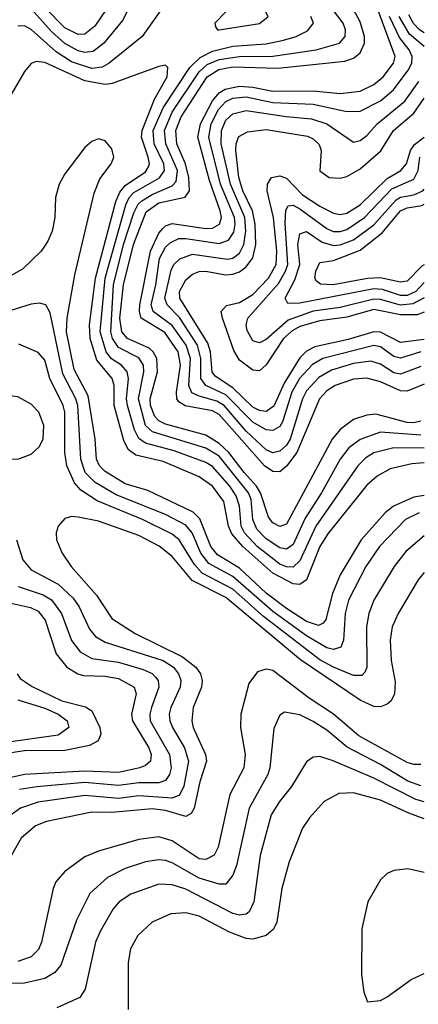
# Model space of a CAD drawing. Header units: inches. Extents: x 1308407 to 1441228, y 959628 to 1036311.
# Tile 528 of 656: x 1418795 to 1419983, y 976105 to 979040. Entities that reach past the tile are written whole.
import ezdxf

# ---------------------------------------------------------------- set-up
doc = ezdxf.new("R2010")
doc.units = ezdxf.units.IN
doc.header["$MEASUREMENT"] = 0
doc.layers.add('B4917', color=7, linetype='Continuous')

msp = doc.modelspace()

# ---------------------------------------------------------------- linework, layer by layer
at = {"layer": 'B4917', "color": 5}
for points, elevation in [([(1419170, 979172.9), (1419102.1, 979037.9), (1419046, 978970), (1419014.8, 978945.2), (1418990, 978942.1), (1418970, 978946.9), (1418930, 978968.6), (1418890, 979004.8), (1418830, 979072)], 2840), ([(1419053.5, 979070), (1419018.9, 979021.1), (1418990, 978997.1), (1418970, 978995.7), (1418930, 979015.8), (1418810, 979139)], 2820), ([(1419246.8, 979113.2), (1419160.7, 978990), (1419062.4, 978910), (1419041.4, 978898.6), (1419010, 978894.4), (1418950, 978914.8), (1418904.1, 978944.1), (1418830, 979010.6), (1418810, 979021.3), (1418790, 979020.5)], 2860), ([(1419990, 977802), (1419870, 977810), (1419810, 977789), (1419776.2, 977763.8), (1419750, 977730.4), (1419694.3, 977630), (1419645.9, 977554.1), (1419610, 977475.6), (1419590, 977461.6), (1419570, 977465.2), (1419530, 977492.7), (1419501.5, 977521.5), (1419489.8, 977550), (1419484.5, 977610), (1419476.8, 977630), (1419390, 977738.5), (1419350, 977762.4), (1419191.5, 977811.5), (1419170.7, 977830), (1419149.8, 977910), (1419165.7, 977990), (1419164.2, 978010), (1419150, 978032.1), (1419090, 978062.5), (1419071.6, 978090), (1419066.7, 978110), (1419075, 978250), (1419104.8, 978370), (1419135.9, 978464), (1419148.8, 978490), (1419159.7, 978500.3), (1419190, 978518.6), (1419250, 978544.4), (1419262, 978558), (1419265.4, 978590), (1419230.3, 978670), (1419226.8, 978710), (1419250, 978764.6), (1419330, 978884.6), (1419354, 978906), (1419390, 978921.2), (1419450, 978930.4), (1419550, 978931.4), (1419679.1, 978950), (1419748.4, 978970), (1419764.7, 978990), (1419766.2, 979010), (1419758.9, 979030), (1419730, 979067.3)], 2840), ([(1419990, 977842.8), (1419970, 977838.5), (1419950, 977839.7), (1419856.3, 977863.7), (1419830, 977861.2), (1419790, 977847.8), (1419750, 977818.2), (1419725.8, 977790), (1419590, 977536.2), (1419570, 977529.2), (1419550, 977539.9), (1419536.8, 977556.8), (1419512.9, 977630), (1419500.5, 977650), (1419463.8, 977690), (1419418.6, 977750), (1419390, 977776.9), (1419350, 977802), (1419230, 977833.9), (1419210, 977844), (1419197.6, 977857.6), (1419185.6, 977890), (1419184.4, 977910), (1419206.1, 977990), (1419203.6, 978030), (1419193.4, 978050), (1419181, 978061), (1419116.4, 978090), (1419100, 978110), (1419094, 978150), (1419104.5, 978250), (1419134, 978370), (1419172.4, 978467.6), (1419210, 978494.5), (1419288.7, 978511.3), (1419301, 978530), (1419299.8, 978570), (1419289.2, 978610), (1419264, 978670), (1419260.3, 978710), (1419276.1, 978750), (1419354.3, 978870), (1419388.5, 978891.5), (1419430, 978899), (1419564.7, 978895.3), (1419763.7, 978916.3), (1419790, 978925.6), (1419810, 978941.7), (1419822.8, 978970), (1419822.7, 978990), (1419810, 979033.9), (1419790.3, 979070.3)], 2820), ([(1420000, 977953.9), (1419950, 977932.3), (1419930, 977933.8), (1419870, 977960.6), (1419830, 977971.8), (1419790, 977968.8), (1419735.6, 977950), (1419710, 977933.6), (1419688.1, 977910), (1419621.2, 977750), (1419590, 977708.9), (1419570, 977692.4), (1419550, 977693.3), (1419524.3, 977710), (1419390, 977862.9), (1419370, 977874.2), (1419288.6, 977888.6), (1419270, 977900.7), (1419264, 977910), (1419262.4, 977930), (1419274.8, 978010), (1419268, 978050), (1419227.7, 978107.7), (1419157.7, 978150), (1419151.9, 978170), (1419153.3, 978190), (1419185.6, 978350), (1419210, 978403.5), (1419222, 978418), (1419230, 978425.7), (1419250, 978432.5), (1419350, 978417.1), (1419370, 978418.9), (1419390.3, 978430), (1419396.2, 978450), (1419393.1, 978470), (1419360.8, 978560.8), (1419326.2, 978690), (1419333.9, 978730), (1419370, 978798.1), (1419390, 978822.1), (1419407.3, 978832.7), (1419450, 978841.5), (1419490, 978839.3), (1419550, 978826.9), (1419670, 978827.7), (1419750, 978819.5), (1419810, 978826.8), (1419850, 978846.5), (1419878.3, 978870), (1419909.4, 978910), (1419913.7, 978930), (1419862.1, 979070)], 2780), ([(1420000, 977762.9), (1419910, 977763.5), (1419850, 977749.2), (1419826.1, 977733.9), (1419802.5, 977710), (1419677.6, 977530), (1419630, 977426.5), (1419610, 977408.3), (1419590, 977408.9), (1419570, 977417.4), (1419502.7, 977470), (1419465, 977510), (1419455.7, 977530), (1419450, 977590.1), (1419440.6, 977620.6), (1419421.4, 977650), (1419370, 977708.3), (1419350, 977720.3), (1419255.3, 977755.3), (1419170, 977778), (1419150, 977791.4), (1419137.1, 977817.1), (1419116.4, 977890), (1419113.7, 977910), (1419119.8, 977970), (1419116.1, 977990), (1419098.3, 978010), (1419069.2, 978029.2), (1419053.4, 978050), (1419035.3, 978110), (1419050.2, 978269.8), (1419111.4, 978488.6), (1419121.8, 978510), (1419135.5, 978524.5), (1419211.5, 978568.5), (1419226.7, 978590), (1419224.9, 978610), (1419196.2, 978670), (1419193.5, 978710), (1419222.9, 978777.1), (1419302.5, 978897.5), (1419332.6, 978927.4), (1419370, 978946.2), (1419430, 978960.9), (1419530, 978968.4), (1419581, 978979), (1419618.9, 978990), (1419653.1, 979006.9), (1419670.4, 979030), (1419662.9, 979050)], 2860), ([(1419990, 978006.3), (1419930, 977983.7), (1419910, 977987.5), (1419870, 978012.8), (1419841.8, 978021.8), (1419790, 978015.4), (1419724.3, 977995.7), (1419686.3, 977973.7), (1419650, 977933.7), (1419638, 977910), (1419600.7, 977790), (1419590, 977771.5), (1419570, 977753.6), (1419550, 977749.3), (1419530, 977757.9), (1419470, 977813), (1419404.9, 977890), (1419383.2, 977903.1), (1419330, 977917.5), (1419308.1, 977928.1), (1419299.1, 977950), (1419304, 978030), (1419291.7, 978070), (1419250, 978128.8), (1419193.5, 978170), (1419187, 978190), (1419201, 978250), (1419211.7, 978328.3), (1419230, 978362.1), (1419244.3, 978375.7), (1419270, 978387.6), (1419290, 978387.7), (1419390, 978372.7), (1419417.5, 978382.5), (1419433.8, 978406.2), (1419437.8, 978430), (1419435.4, 978450), (1419393.6, 978550), (1419358.6, 978690), (1419365.7, 978730), (1419387.7, 978772.3), (1419410, 978795.9), (1419430, 978805.9), (1419470, 978810.5), (1419550, 978793), (1419670, 978788.2), (1419770, 978766.6), (1419810, 978767.8), (1419870, 978798.5), (1419908.7, 978831.3), (1419953, 978890), (1419963.2, 978910), (1419964.8, 978930), (1419955.7, 978950), (1419927.1, 978987.1), (1419896.9, 979050)], 2760), ([(1420000, 978960.1), (1419957, 978997), (1419925.9, 979050)], 2740), ([(1420000, 979001.1), (1419986, 979010), (1419968.9, 979028.9), (1419954.5, 979054.5)], 2720), ([(1420000, 977719.3), (1419963.8, 977716.2), (1419899.2, 977700.8), (1419860.4, 977679.6), (1419830, 977652.4), (1419713, 977507), (1419690, 977470), (1419650, 977369.9), (1419630, 977356), (1419610, 977358), (1419550, 977390.4), (1419459.9, 977470), (1419427, 977507), (1419417.8, 977530), (1419403.6, 977603.6), (1419370, 977649.9), (1419330, 977677.5), (1419222.6, 977722.6), (1419141.6, 977741.6), (1419118.7, 977758.7), (1419105.8, 977785.8), (1419077.1, 977890), (1419076.5, 977950), (1419071, 977970), (1419025.2, 978025.2), (1419005.8, 978090), (1419003.4, 978130), (1419021.7, 978270), (1419082.2, 978497.8), (1419093.9, 978526.1), (1419110, 978545.8), (1419170, 978586.6), (1419178.7, 978601.3), (1419181.8, 978610), (1419178, 978630), (1419158.1, 978690), (1419160, 978710), (1419196.7, 978803.3), (1419234.7, 978870), (1419237.1, 978897.1), (1419230, 978904.4), (1419210, 978900.6), (1419070.5, 978849.5), (1419050, 978846.7), (1418990, 978857.5), (1418870, 978912.7), (1418844.3, 978915.7), (1418830, 978909.8), (1418810, 978886), (1418718.2, 978730)], 2880), ([(1419990, 978049.5), (1419930, 978030.9), (1419910, 978035.9), (1419870, 978064.8), (1419850, 978069), (1419698.3, 978030), (1419667.5, 978012.5), (1419629.4, 977970.6), (1419606.1, 977930), (1419578.3, 977841.7), (1419570, 977827.1), (1419550, 977815.3), (1419530, 977817.2), (1419490, 977839.8), (1419410, 977922), (1419349.9, 977950), (1419335, 977970), (1419334.7, 978030), (1419325, 978070), (1419271.8, 978151.8), (1419234.3, 978190), (1419228, 978210), (1419246.3, 978293.7), (1419254.5, 978310), (1419272.8, 978327.2), (1419310, 978341), (1419414.1, 978325.9), (1419430, 978329.6), (1419450, 978344.2), (1419463.3, 978370), (1419469.5, 978410), (1419465.9, 978450), (1419423.1, 978550), (1419395.7, 978670), (1419396.3, 978710), (1419410, 978740.6), (1419430, 978759.3), (1419470, 978769.5), (1419588.8, 978751.2), (1419664.6, 978744.6), (1419710, 978729.1), (1419790, 978675.4), (1419810, 978679.4), (1419830, 978695.1), (1419860.3, 978730), (1419942.8, 978797.2), (1419984.1, 978855.9)], 2740), ([(1420000, 978086.6), (1419930, 978077.5), (1419870, 978108.7), (1419850, 978109.8), (1419773.7, 978086.3), (1419675.1, 978064.9), (1419650, 978052.4), (1419630, 978032.2), (1419583.6, 977956.4), (1419552.1, 977887.9), (1419530, 977872.2), (1419510, 977874.7), (1419490, 977885.1), (1419430, 977942.3), (1419377.3, 977977.3), (1419369, 977990), (1419363.6, 978050), (1419355.7, 978075.7), (1419272.3, 978210), (1419271.5, 978230), (1419290, 978264.4), (1419310, 978281.1), (1419330, 978289.4), (1419349.4, 978290.6), (1419410, 978279.9), (1419430, 978281.1), (1419450, 978288.5), (1419470, 978303.5), (1419490.2, 978330), (1419498.9, 978370), (1419497.3, 978430), (1419488.5, 978470), (1419460.1, 978530), (1419448.1, 978570), (1419438.9, 978650), (1419439.9, 978670), (1419448.6, 978691.4), (1419474.3, 978705.7), (1419530, 978712.5), (1419653.2, 978693.2), (1419670, 978685.1), (1419687.7, 978667.7), (1419693.2, 978650), (1419690, 978589), (1419717, 978570), (1419750, 978568), (1419770, 978573), (1419810, 978595.8), (1419870.9, 978649.1), (1419909.4, 978710), (1419970, 978761.8), (1420000, 978806.1)], 2720), ([(1420000, 977622), (1419970, 977616.9), (1419908.7, 977590), (1419884.5, 977570), (1419812.6, 977490), (1419750, 977385.6), (1419727.1, 977330), (1419707.5, 977252.5), (1419699.3, 977240.7), (1419686, 977234), (1419650, 977246.4), (1419590, 977285.3), (1419530, 977330.2), (1419450, 977405.2), (1419385, 977445), (1419364.8, 977470), (1419331.9, 977551.9), (1419312.3, 977572.3), (1419176.8, 977636.8), (1419110, 977656.4), (1419050, 977692.9), (1419032.9, 977710), (1419024.6, 977730), (1419020.3, 977790), (1418999.2, 977919.2), (1418957.6, 977997.6), (1418934.6, 978110), (1418937.1, 978150), (1418960.1, 978279.9), (1419017.2, 978522.8), (1419034.5, 978565.6), (1419067.5, 978610), (1419076.1, 978630), (1419070, 978655.1), (1419050, 978678.9), (1419030, 978685.1), (1419010, 978677.4), (1418990, 978658.7), (1418930, 978580.4), (1418912.7, 978550), (1418902.1, 978510), (1418899.8, 978450), (1418892.1, 978410), (1418879.7, 978380.3), (1418859.8, 978350), (1418804, 978296), (1418750, 978266.4)], 2920), ([(1420000, 978168.3), (1419979.5, 978160.5), (1419930, 978159.8), (1419850, 978176.4), (1419770, 978152.9), (1419690, 978142.5), (1419630, 978125.2), (1419607.1, 978112.9), (1419581.4, 978090), (1419530, 978010.8), (1419510, 977993.5), (1419490, 977994.8), (1419450, 978025), (1419433.8, 978053.8), (1419399.2, 978150), (1419395.8, 978170), (1419411.9, 978188.1), (1419450, 978197), (1419490, 978220.6), (1419536.9, 978270), (1419559, 978310), (1419561.7, 978350), (1419551.6, 978450), (1419532.7, 978530), (1419533.3, 978550), (1419545.2, 978570), (1419570, 978575), (1419590, 978568.1), (1419638.3, 978518.4), (1419690, 978484.3), (1419730, 978463.3), (1419750, 978459.1), (1419770, 978462.8), (1419810, 978488), (1419890, 978566.8), (1419930.6, 978590), (1419947.7, 978610), (1419959.8, 978650), (1419971.9, 978668.1), (1420000, 978690.2)], 2680), ([(1420000, 978210.7), (1419966.8, 978193.2), (1419930, 978189), (1419870, 978205.8), (1419850, 978206.8), (1419750, 978181.8), (1419670, 978170.9), (1419595.3, 978144.7), (1419530, 978087.1), (1419510, 978076.4), (1419490, 978083.2), (1419473.1, 978113.1), (1419469.9, 978130), (1419475.4, 978150), (1419566.2, 978253.8), (1419587.6, 978290), (1419594.1, 978310), (1419586.2, 978433.8), (1419588.2, 978471.8), (1419594.9, 978485.1), (1419610, 978487.1), (1419630, 978476.6), (1419710, 978417.7), (1419728.9, 978408.9), (1419750, 978408.6), (1419770, 978414.7), (1419822.7, 978450), (1419904.5, 978535.5), (1419970, 978564.8), (1419982.7, 978590), (1419987.5, 978630)], 2660), ([(1420000, 978256.8), (1419975.8, 978230), (1419950, 978218), (1419930, 978217.5), (1419875.8, 978235.8), (1419850, 978237.4), (1419630, 978194.9), (1419593.9, 978193.9), (1419586.4, 978210), (1419615.4, 978264.6), (1419629.8, 978310), (1419624.2, 978370), (1419630, 978402), (1419650, 978408.2), (1419696.9, 978376.9), (1419730, 978367.3), (1419750, 978368.7), (1419790, 978383.5), (1419850, 978428.4), (1419917.2, 978502.8), (1419930, 978510.8), (1419970, 978518), (1419996.4, 978530), (1420000, 978535.1)], 2640), ([(1420000, 978308.8), (1419993.9, 978306.1), (1419950, 978260.4), (1419930, 978257.2), (1419869.4, 978270.6), (1419831.9, 978268.1), (1419729.7, 978249.7), (1419691.5, 978251.5), (1419680.1, 978260.1), (1419674.3, 978270), (1419677.5, 978290), (1419690, 978316.1), (1419730, 978322.1), (1419810, 978353), (1419875.7, 978404.3), (1419930, 978470), (1419950, 978479.3), (1419993.6, 978486.4), (1420000, 978489.8)], 2620), ([(1419985, 977570), (1419944.8, 977550), (1419867.6, 977470), (1419826.4, 977410), (1419775.2, 977310), (1419765.1, 977270), (1419759.7, 977190), (1419752.2, 977170), (1419730, 977162.7), (1419710, 977167.6), (1419650, 977203), (1419550, 977275.7), (1419430, 977380.7), (1419358.9, 977418.9), (1419335.4, 977450), (1419309.5, 977510), (1419290, 977533.7), (1419230, 977564.9), (1419083.2, 977623.2), (1419020.3, 977660.3), (1418990.2, 977690), (1418977.6, 977730), (1418968.2, 977890), (1418962.5, 977910), (1418924.3, 977984.3), (1418886.4, 978166.4), (1418873.5, 978190), (1418854.6, 978194.6), (1418830, 978192.3), (1418710, 978155.6)], 2940), ([(1420000, 977501.8), (1419945.4, 977454.6), (1419911.4, 977410), (1419850.6, 977310), (1419835.5, 977270), (1419828.3, 977230), (1419829.1, 977110), (1419824.4, 977095.6), (1419814.6, 977085.4), (1419790, 977085.3), (1419730, 977109.7), (1419690, 977132.3), (1419521.3, 977261.3), (1419430, 977342.6), (1419339, 977390), (1419316.1, 977416.1), (1419270.2, 977490), (1419250, 977506.7), (1419161.2, 977550), (1419026.1, 977606.1), (1418977.5, 977637.5), (1418959.2, 977659.2), (1418935.5, 977710), (1418930.4, 977750), (1418930, 977870), (1418925.2, 977890), (1418885.1, 977970), (1418870, 978025.3), (1418850, 978048.4), (1418793.2, 978073.2)], 2960), ([(1420000, 977392.4), (1419982.2, 977370), (1419922.6, 977270), (1419905.5, 977230), (1419898.8, 977190), (1419902.4, 977130), (1419914.1, 977065.9), (1419912.1, 977030), (1419901.9, 977010), (1419890, 976999.6), (1419870, 976991.8), (1419850, 976992.6), (1419810, 977012), (1419632.1, 977132.1), (1419410, 977317.6), (1419308.8, 977368.8), (1419250, 977439.7), (1419211.1, 977471.1), (1419150, 977502.6), (1419030, 977544.8), (1418970, 977557.4), (1418950, 977558.6), (1418930, 977552.7), (1418910.2, 977530), (1418904.3, 977510), (1418905.1, 977490), (1418921.9, 977450), (1418948.4, 977410), (1419024.1, 977324.1), (1419070, 977255.3), (1419139.8, 977210), (1419280.9, 977140.9), (1419320.2, 977110), (1419334.5, 977090), (1419339, 977070), (1419337.2, 977050), (1419312.6, 976990), (1419308, 976950), (1419312.7, 976930), (1419348.7, 976850), (1419351.7, 976830), (1419332.3, 976767.7), (1419315.2, 976690), (1419306.5, 976673.5), (1419290, 976665.2), (1419230, 976682.7), (1419190, 976687.7), (1419070, 976676.7), (1419010, 976678.1), (1418874.9, 976650), (1418842.6, 976637.4), (1418799.8, 976600.2), (1418770, 976547.7)], 2980), ([(1418786.1, 977490), (1418805.2, 977430), (1418830, 977400.1), (1418910, 977356.9), (1418955.2, 977315.2), (1418972.7, 977290), (1419003.6, 977223.6), (1419021.5, 977201.5), (1419050, 977184), (1419222.9, 977130), (1419253.3, 977110), (1419269, 977090), (1419275.5, 977070), (1419273.7, 977050), (1419245.3, 976990), (1419240.7, 976970), (1419242.4, 976950), (1419250.4, 976930), (1419286, 976870), (1419298.6, 976830), (1419284.5, 976755.5), (1419271.4, 976728.6), (1419250, 976719.4), (1419150, 976726.5), (1419090, 976718.5), (1418990, 976727), (1418850, 976707.2), (1418797.9, 976690), (1418742.2, 976650)], 2960), ([(1418790.5, 977350.5), (1418865.4, 977325.4), (1418890.4, 977310.4), (1418919.6, 977270), (1418949.4, 977189.4), (1418975.5, 977155.5), (1419010, 977135.9), (1419090, 977124.5), (1419163, 977103), (1419190, 977091.3), (1419200.4, 977080.4), (1419207.9, 977070), (1419210.4, 977050), (1419188.4, 976990), (1419183.3, 976970), (1419184.5, 976950), (1419241.7, 976850), (1419247, 976810), (1419242.1, 976790), (1419230, 976772.2), (1419210, 976765.3), (1419150, 976765.2), (1419090, 976756.9), (1418990, 976766), (1418846.7, 976753.3), (1418794.8, 976745.2)], 2940), ([(1418710, 977314.1), (1418827.7, 977287.7), (1418850, 977277.1), (1418871.7, 977250), (1418904.3, 977150), (1418936.1, 977110), (1418968.2, 977090), (1418985.4, 977085.4), (1419050, 977082.8), (1419090, 977075.8), (1419136.6, 977050), (1419142.8, 977030), (1419128.3, 976970), (1419131.7, 976950), (1419179.8, 976870), (1419187.2, 976850), (1419185.4, 976830), (1419170, 976816.6), (1419153.8, 976810), (1419090, 976795.6), (1418990, 976799.7), (1418810, 976789.6), (1418770, 976780.9)], 2920), ([(1419990, 976819.9), (1419970, 976819.4), (1419950, 976825.4), (1419805.5, 976905.5), (1419730.3, 976970), (1419657.4, 977017.4), (1419550, 977099.8), (1419530, 977104.4), (1419503.5, 977096.5), (1419478.3, 977061.7), (1419454.4, 976970), (1419452.9, 976930), (1419467.5, 976850), (1419463.4, 976810), (1419421.5, 976730), (1419387, 976573), (1419375, 976550), (1419350, 976536.6), (1419330, 976538.7), (1419250, 976592.7), (1419210, 976604.5), (1419150, 976596.2), (1419030, 976561.1), (1418990, 976544.8), (1418930, 976501.2), (1418903.4, 976470), (1418895.5, 976450), (1418860.2, 976290), (1418851.8, 976268.2), (1418830, 976246.1), (1418790, 976233.1)], 3020), ([(1418787.6, 977090), (1418796.6, 977076.6), (1418832.2, 977052.2), (1418920.8, 977010), (1418991.3, 976991.3), (1419010, 976980.1), (1419033.9, 976930), (1419037.1, 976910), (1419029, 976890), (1419003.6, 976876.4), (1418930, 976862), (1418810, 976860.7), (1418770, 976854.5)], 2880), ([(1418790, 977013), (1418870, 976988.2), (1418909.6, 976970), (1418937.2, 976950), (1418941.9, 976930), (1418910, 976907.7), (1418755, 976885)], 2860), ([(1419990, 976755.9), (1419952, 976770), (1419870, 976819.8), (1419771.1, 976871.1), (1419710, 976921.8), (1419670, 976948.4), (1419630, 976968), (1419584.3, 976975.7), (1419570, 976966.9), (1419552.4, 976927.6), (1419540.7, 976810), (1419534.4, 976790), (1419479.3, 976690), (1419441, 976519), (1419430, 976489.7), (1419410, 976463.2), (1419390, 976463.4), (1419330, 976480.7), (1419250, 976526.7), (1419230, 976533.8), (1419210, 976535.8), (1419170, 976529.9), (1419110, 976509.9), (1419057.2, 976482.8), (1419004.8, 976435.2), (1418964.2, 976355.8), (1418918.3, 976221.7), (1418900.5, 976199.5), (1418870, 976181.7), (1418810, 976167.7), (1418730, 976167.2)], 3040), ([(1420000, 976708.5), (1419975.7, 976715.7), (1419850, 976779.1), (1419729.5, 976830.5), (1419690, 976843.8), (1419670, 976841.8), (1419650, 976827.6), (1419605.4, 976754.6), (1419569.1, 976710), (1419544.2, 976670), (1419511.7, 976548.3), (1419492.9, 976410), (1419478.9, 976381.1), (1419470, 976373.7), (1419450, 976370.3), (1419430, 976375.2), (1419290, 976448.6), (1419250, 976461), (1419210, 976462.9), (1419127, 976433), (1419091.6, 976410), (1419073.7, 976390), (1419035.9, 976324.1), (1419021.6, 976290), (1418990.1, 976149.9), (1418974.9, 976125.1), (1418906, 976094)], 3060), ([(1420000, 976657.6), (1419954.4, 976674.4), (1419870, 976713.5), (1419790, 976735.2), (1419746.2, 976733.8), (1419702.9, 976710), (1419658.9, 976661.1), (1419637.5, 976630), (1419597.7, 976530), (1419576.8, 976450), (1419561.6, 976350), (1419551.1, 976328.9), (1419530, 976310.4), (1419490, 976299), (1419470, 976301.6), (1419420, 976320), (1419330, 976367.8), (1419290, 976377.5), (1419245.2, 976374.8), (1419190, 976349.8), (1419147.8, 976310), (1419126, 976270), (1419118.8, 976230), (1419118.3, 976090)], 3080), ([(1420000, 976497.9), (1419951.2, 976508.8), (1419910, 976503.5), (1419890, 976494.5), (1419870, 976475.8), (1419832.6, 976410), (1419814.6, 976330), (1419814, 976194), (1419820.7, 976140.7), (1419832, 976112), (1419870, 976116), (1419890, 976127.3), (1419961.3, 976178.7), (1420000, 976196.8)], 3120)]:
    msp.add_lwpolyline(points, dxfattribs=dict(at, elevation=elevation))
for points, elevation in [([(1419492.3, 979090), (1419450, 979088.2), (1419410, 979063), (1419377.1, 979030), (1419378.8, 979018.8), (1419384.7, 979010), (1419390, 979009.5), (1419510, 979028.4), (1419535.6, 979050), (1419524.7, 979070)], 2880), ([(1418750, 977920.7), (1418713.5, 977906.5), (1418690, 977882.4), (1418670, 977832.7), (1418668.8, 977790), (1418676.6, 977770), (1418690, 977752.3), (1418710, 977738.8), (1418732.4, 977732.4), (1418790, 977729.6), (1418830, 977744.7), (1418853.4, 977766.6), (1418865.2, 977790), (1418867.2, 977830), (1418852.6, 977870), (1418830, 977893.6), (1418790, 977916.2)], 2980)]:
    msp.add_lwpolyline(points, close=True, dxfattribs=dict(at, elevation=elevation))

doc.saveas('drawing.dxf')
